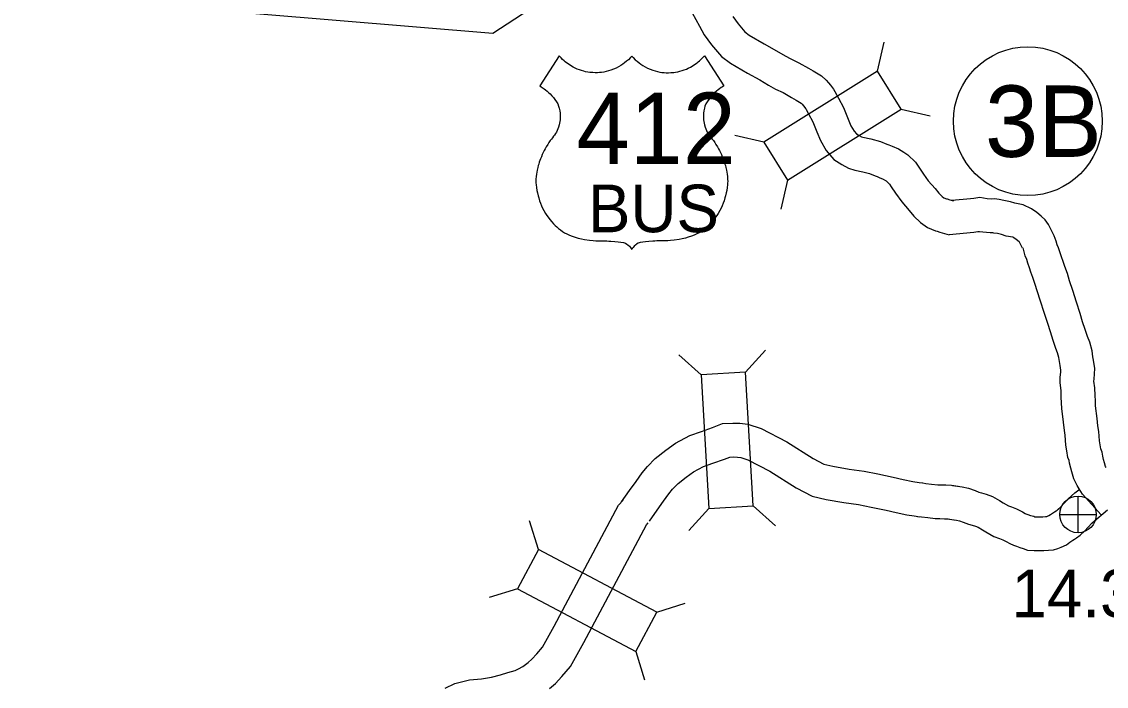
# Model space of a CAD drawing. Extents: x -939622 to -934245, y 1383184 to 1385301.
# Drawn here: x -935492.82 to -935463.96, y 1384138.26 to 1384155.96 of the extents above; entities that cross this region are included whole.
import ezdxf

# ---------------------------------------------------------------- set-up
doc = ezdxf.new("R2010")
doc.units = 0
for name, color, linetype in [('Level 10', 7, 'Continuous'), ('Level 15', 7, 'Continuous'), ('Level 20', 7, 'Continuous'), ('Level 22', 7, 'Continuous'), ('Level 25', 7, 'Continuous'), ('Level 26', 7, 'Continuous'), ('Level 27', 7, 'Continuous')]:
    doc.layers.add(name, color=color, linetype=linetype)

msp = doc.modelspace()

# ---------------------------------------------------------------- linework, layer by layer
at = {"layer": 'Level 10'}
for points in [[(-935476.86, 1384143.173), (-935476.653, 1384143.473), (-935476.477, 1384143.716), (-935476.317, 1384143.945), (-935476.167, 1384144.115), (-935475.968, 1384144.326), (-935475.687, 1384144.549), (-935475.423, 1384144.738), (-935475.042, 1384144.938), (-935474.736, 1384145.047), (-935474.439, 1384145.155), (-935474.173, 1384145.256), (-935473.902, 1384145.271), (-935473.711, 1384145.265), (-935473.498, 1384145.241), (-935473.148, 1384145.127), (-935472.465, 1384144.77), (-935471.765, 1384144.331), (-935471.475, 1384144.177), (-935471.239, 1384144.123), (-935470.805, 1384144.048), (-935470.409, 1384143.988), (-935470.044, 1384143.919), (-935469.633, 1384143.831), (-935469.365, 1384143.773), (-935469.108, 1384143.715), (-935468.943, 1384143.692), (-935468.85, 1384143.677)], [(-935476.12, 1384142.662), (-935475.918, 1384142.954), (-935475.744, 1384143.194), (-935475.608, 1384143.388), (-935475.503, 1384143.508), (-935475.358, 1384143.661), (-935475.144, 1384143.831), (-935474.95, 1384143.97), (-935474.681, 1384144.112), (-935474.431, 1384144.2), (-935474.125, 1384144.312), (-935473.984, 1384144.365), (-935473.891, 1384144.37), (-935473.776, 1384144.367), (-935473.689, 1384144.357), (-935473.498, 1384144.295), (-935472.913, 1384143.989), (-935472.216, 1384143.551), (-935471.791, 1384143.326), (-935471.415, 1384143.24), (-935470.949, 1384143.16), (-935470.56, 1384143.101), (-935470.222, 1384143.037), (-935469.823, 1384142.951), (-935469.558, 1384142.894), (-935469.269, 1384142.829), (-935469.074, 1384142.801), (-935468.923, 1384142.778)], [(-935468.849, 1384143.677), (-935468.765, 1384143.664), (-935468.613, 1384143.649), (-935468.448, 1384143.63), (-935468.364, 1384143.626), (-935468.236, 1384143.624), (-935468.079, 1384143.614), (-935467.902, 1384143.589)], [(-935468.054, 1384143.611), (-935467.802, 1384143.571), (-935467.626, 1384143.54), (-935467.451, 1384143.472), (-935467.352, 1384143.434), (-935467.285, 1384143.415), (-935467.155, 1384143.375), (-935466.995, 1384143.316), (-935466.801, 1384143.208), (-935466.71, 1384143.152), (-935466.569, 1384143.072), (-935466.489, 1384143.041), (-935466.349, 1384142.989), (-935466.189, 1384142.907), (-935466.118, 1384142.865), (-935466.102, 1384142.858), (-935466.051, 1384142.841), (-935465.979, 1384142.814), (-935465.892, 1384142.789), (-935465.86, 1384142.777), (-935465.857, 1384142.777), (-935465.791, 1384142.778), (-935465.708, 1384142.777), (-935465.654, 1384142.777), (-935465.579, 1384142.783), (-935465.543, 1384142.786), (-935465.542, 1384142.787), (-935465.509, 1384142.799), (-935465.488, 1384142.809), (-935465.445, 1384142.841), (-935465.344, 1384142.906), (-935465.297, 1384142.936), (-935465.273, 1384142.952), (-935465.241, 1384142.977), (-935465.183, 1384143.03), (-935464.979, 1384143.254), (-935464.796, 1384143.412), (-935464.693, 1384143.496)], [(-935481.556, 1384138.217), (-935481.297, 1384138.334), (-935480.911, 1384138.434), (-935480.593, 1384138.459), (-935480.326, 1384138.506), (-935480.086, 1384138.57), (-935479.886, 1384138.629), (-935479.693, 1384138.688), (-935479.602, 1384138.725), (-935479.49, 1384138.791), (-935479.347, 1384138.898), (-935479.253, 1384138.983), (-935479.118, 1384139.128), (-935478.963, 1384139.308), (-935478.654, 1384139.861), (-935476.944, 1384143.088), (-935476.822, 1384143.222)], [(-935468.195, 1384142.722), (-935467.95, 1384142.683), (-935467.87, 1384142.669), (-935467.775, 1384142.632), (-935467.63, 1384142.577), (-935467.536, 1384142.551), (-935467.445, 1384142.523), (-935467.372, 1384142.496), (-935467.256, 1384142.431), (-935467.169, 1384142.377), (-935466.953, 1384142.255), (-935466.806, 1384142.199), (-935466.713, 1384142.165), (-935466.623, 1384142.118), (-935466.527, 1384142.062), (-935466.43, 1384142.019), (-935466.355, 1384141.993), (-935466.261, 1384141.958), (-935466.175, 1384141.934), (-935466.057, 1384141.89), (-935465.881, 1384141.876), (-935465.785, 1384141.878), (-935465.718, 1384141.877), (-935465.623, 1384141.876), (-935465.5, 1384141.886), (-935465.367, 1384141.899), (-935465.255, 1384141.933), (-935465.161, 1384141.968), (-935465.02, 1384142.034), (-935464.93, 1384142.102), (-935464.856, 1384142.15), (-935464.812, 1384142.178), (-935464.752, 1384142.216), (-935464.657, 1384142.291), (-935464.546, 1384142.393), (-935464.349, 1384142.609), (-935464.218, 1384142.723), (-935464.043, 1384142.864), (-935463.934, 1384142.958)], [(-935468.985, 1384142.788), (-935468.88, 1384142.772), (-935468.709, 1384142.754), (-935468.52, 1384142.733), (-935468.394, 1384142.727), (-935468.271, 1384142.725), (-935468.17, 1384142.718), (-935468.029, 1384142.698)], [(-935478.776, 1384138.201), (-935478.621, 1384138.34), (-935478.447, 1384138.528), (-935478.222, 1384138.789), (-935477.863, 1384139.43), (-935476.202, 1384142.565), (-935476.158, 1384142.614)]]:
    msp.add_lwpolyline(points, dxfattribs=at)
at = {"layer": 'Level 15'}
for points in [[(-935474.982, 1384156.195), (-935474.791, 1384155.84), (-935474.662, 1384155.609), (-935474.469, 1384155.339), (-935474.202, 1384155.029), (-935473.967, 1384154.85), (-935473.514, 1384154.587), (-935473.185, 1384154.405), (-935472.95, 1384154.265), (-935472.768, 1384154.165), (-935472.561, 1384154.068), (-935472.338, 1384153.937), (-935472.219, 1384153.87), (-935472.078, 1384153.786), (-935472.061, 1384153.77), (-935472.055, 1384153.763), (-935472.022, 1384153.721), (-935471.957, 1384153.633), (-935471.947, 1384153.618), (-935471.883, 1384153.502), (-935471.775, 1384153.293), (-935471.661, 1384153.021), (-935471.567, 1384152.791), (-935471.414, 1384152.526), (-935471.214, 1384152.289), (-935470.998, 1384152.151), (-935470.82, 1384152.055), (-935470.657, 1384152.008), (-935470.438, 1384151.961), (-935470.263, 1384151.913), (-935470.117, 1384151.854), (-935470.064, 1384151.835), (-935470.003, 1384151.811), (-935469.896, 1384151.766), (-935469.838, 1384151.732), (-935469.823, 1384151.721), (-935469.732, 1384151.635), (-935469.684, 1384151.563), (-935469.574, 1384151.393), (-935469.404, 1384151.158), (-935469.207, 1384150.933), (-935469.08, 1384150.778), (-935468.91, 1384150.613), (-935468.721, 1384150.475), (-935468.507, 1384150.39), (-935468.463, 1384150.377), (-935468.391, 1384150.354), (-935468.265, 1384150.317), (-935468.142, 1384150.286)], [(-935473.901, 1384156.092), (-935473.76, 1384155.896), (-935473.581, 1384155.687), (-935473.466, 1384155.599), (-935473.07, 1384155.37), (-935472.737, 1384155.185), (-935472.504, 1384155.047), (-935472.36, 1384154.968), (-935472.141, 1384154.865), (-935471.889, 1384154.717), (-935471.767, 1384154.648), (-935471.54, 1384154.513), (-935471.413, 1384154.397), (-935471.358, 1384154.332), (-935471.306, 1384154.267), (-935471.226, 1384154.159), (-935471.182, 1384154.095), (-935471.088, 1384153.925), (-935470.959, 1384153.674), (-935470.829, 1384153.364), (-935470.757, 1384153.188), (-935470.674, 1384153.046), (-935470.614, 1384152.973), (-935470.541, 1384152.927), (-935470.478, 1384152.893), (-935470.438, 1384152.881), (-935470.225, 1384152.835), (-935469.973, 1384152.767), (-935469.801, 1384152.696), (-935469.752, 1384152.68), (-935469.662, 1384152.644), (-935469.493, 1384152.572), (-935469.347, 1384152.487), (-935469.247, 1384152.415), (-935469.042, 1384152.221), (-935468.933, 1384152.06), (-935468.831, 1384151.901), (-935468.699, 1384151.719), (-935468.52, 1384151.514), (-935468.417, 1384151.389), (-935468.329, 1384151.303), (-935468.282, 1384151.269), (-935468.214, 1384151.242), (-935468.198, 1384151.237), (-935468.126, 1384151.214), (-935468.029, 1384151.186), (-935468.072, 1384151.197)], [(-935465.225, 1384149.908), (-935465.234, 1384149.935), (-935465.266, 1384150.015), (-935465.296, 1384150.117), (-935465.354, 1384150.258), (-935465.407, 1384150.367), (-935465.427, 1384150.412), (-935465.497, 1384150.556), (-935465.588, 1384150.68), (-935465.692, 1384150.781), (-935465.815, 1384150.874), (-935465.952, 1384150.978), (-935466.171, 1384151.082), (-935466.396, 1384151.122), (-935466.51, 1384151.163), (-935466.692, 1384151.199), (-935466.815, 1384151.221), (-935466.939, 1384151.237), (-935467.024, 1384151.235), (-935467.133, 1384151.245), (-935467.327, 1384151.275), (-935467.49, 1384151.253), (-935467.577, 1384151.243), (-935468.072, 1384151.197)], [(-935466.194, 1384149.928), (-935466.222, 1384149.985), (-935466.242, 1384150.03), (-935466.271, 1384150.089), (-935466.279, 1384150.097), (-935466.357, 1384150.156), (-935466.422, 1384150.205), (-935466.448, 1384150.217), (-935466.629, 1384150.249), (-935466.754, 1384150.294), (-935466.859, 1384150.315), (-935466.951, 1384150.331), (-935466.983, 1384150.335), (-935467.053, 1384150.334), (-935467.244, 1384150.351), (-935467.337, 1384150.366), (-935467.378, 1384150.36), (-935467.483, 1384150.348), (-935468.142, 1384150.286)], [(-935464.102, 1384142.833), (-935464.593, 1384143.38), (-935464.684, 1384143.521), (-935464.739, 1384143.612), (-935464.83, 1384143.79), (-935464.879, 1384143.972), (-935464.906, 1384144.069), (-935464.941, 1384144.208), (-935464.951, 1384144.272), (-935464.983, 1384144.359), (-935465.011, 1384144.531), (-935465.041, 1384144.68), (-935465.057, 1384144.947), (-935465.077, 1384145.073), (-935465.103, 1384145.295), (-935465.143, 1384145.661), (-935465.151, 1384145.81), (-935465.162, 1384145.962), (-935465.166, 1384146.141), (-935465.192, 1384146.344), (-935465.186, 1384146.49), (-935465.176, 1384146.631), (-935465.174, 1384146.68), (-935465.192, 1384146.802), (-935465.21, 1384146.91), (-935465.224, 1384147.019), (-935465.257, 1384147.142), (-935465.304, 1384147.26), (-935465.379, 1384147.474), (-935465.451, 1384147.703), (-935465.518, 1384147.918), (-935465.613, 1384148.211), (-935465.711, 1384148.521), (-935465.799, 1384148.789), (-935465.851, 1384148.961), (-935465.919, 1384149.143), (-935465.967, 1384149.29), (-935466.008, 1384149.407), (-935466.047, 1384149.525), (-935466.08, 1384149.626), (-935466.118, 1384149.721), (-935466.179, 1384149.933)], [(-935463.97, 1384144.085), (-935463.985, 1384144.115), (-935464.011, 1384144.21), (-935464.036, 1384144.299), (-935464.059, 1384144.389), (-935464.076, 1384144.5), (-935464.108, 1384144.588), (-935464.125, 1384144.693), (-935464.146, 1384144.796), (-935464.161, 1384145.046), (-935464.186, 1384145.197), (-935464.209, 1384145.396), (-935464.246, 1384145.734), (-935464.253, 1384145.867), (-935464.263, 1384146.004), (-935464.267, 1384146.209), (-935464.29, 1384146.385), (-935464.288, 1384146.438), (-935464.277, 1384146.579), (-935464.271, 1384146.728), (-935464.303, 1384146.942), (-935464.319, 1384147.039), (-935464.339, 1384147.195), (-935464.403, 1384147.428), (-935464.461, 1384147.574), (-935464.525, 1384147.759), (-935464.592, 1384147.97), (-935464.659, 1384148.189), (-935464.756, 1384148.486), (-935464.854, 1384148.797), (-935464.94, 1384149.06), (-935464.998, 1384149.249), (-935465.07, 1384149.441), (-935465.114, 1384149.577), (-935465.155, 1384149.695), (-935465.192, 1384149.807), (-935465.234, 1384149.935), (-935465.266, 1384150.015), (-935465.276, 1384150.048)]]:
    msp.add_lwpolyline(points, dxfattribs=at)
at = {"layer": 'Level 20'}
for p, q in [((-935470.053, 1384154.639), (-935469.876, 1384155.411)), ((-935469.423, 1384153.632), (-935468.651, 1384153.455)), ((-935473.074, 1384152.748), (-935473.846, 1384152.925)), ((-935472.444, 1384151.741), (-935472.621, 1384150.969)), ((-935474.746, 1384146.557), (-935475.337, 1384147.084)), ((-935473.56, 1384146.625), (-935473.033, 1384147.216)), ((-935474.543, 1384142.999), (-935475.07, 1384142.408)), ((-935473.357, 1384143.067), (-935472.766, 1384142.54)), ((-935479.076, 1384141.909), (-935479.309, 1384142.666)), ((-935479.632, 1384140.859), (-935480.389, 1384140.626)), ((-935475.927, 1384140.24), (-935475.17, 1384140.473)), ((-935476.483, 1384139.191), (-935476.25, 1384138.434))]:
    msp.add_line(p, q, dxfattribs=at)
for points in [[(-935472.444, 1384151.741), (-935469.423, 1384153.632), (-935470.053, 1384154.639), (-935473.074, 1384152.748)], [(-935473.357, 1384143.067), (-935473.56, 1384146.625), (-935474.746, 1384146.557), (-935474.543, 1384142.999)], [(-935475.927, 1384140.24), (-935479.076, 1384141.909), (-935479.632, 1384140.859), (-935476.483, 1384139.191)]]:
    msp.add_lwpolyline(points, close=True, dxfattribs=at)
at = {"layer": 'Level 22'}
for points in [[(-935476.589, 1384155.043), (-935476.627, 1384155), (-935476.681, 1384154.946), (-935476.728, 1384154.903), (-935476.78, 1384154.861), (-935476.832, 1384154.823), (-935476.884, 1384154.788), (-935476.947, 1384154.752), (-935477.008, 1384154.72), (-935477.077, 1384154.69), (-935477.15, 1384154.663), (-935477.21, 1384154.645), (-935477.275, 1384154.628), (-935477.336, 1384154.616), (-935477.392, 1384154.608), (-935477.453, 1384154.601), (-935477.503, 1384154.598), (-935477.566, 1384154.598), (-935477.63, 1384154.6), (-935477.704, 1384154.607), (-935477.756, 1384154.614), (-935477.817, 1384154.626), (-935477.87, 1384154.638), (-935477.925, 1384154.654), (-935477.979, 1384154.672), (-935478.04, 1384154.695), (-935478.093, 1384154.719), (-935478.151, 1384154.748), (-935478.22, 1384154.788), (-935478.283, 1384154.831), (-935478.325, 1384154.861), (-935478.358, 1384154.888), (-935478.392, 1384154.917), (-935478.429, 1384154.951), (-935478.472, 1384154.995), (-935478.519, 1384155.048), (-935479.038, 1384154.245), (-935479.005, 1384154.225), (-935478.97, 1384154.202), (-935478.924, 1384154.171), (-935478.888, 1384154.143), (-935478.842, 1384154.106), (-935478.802, 1384154.07), (-935478.763, 1384154.033), (-935478.715, 1384153.982), (-935478.674, 1384153.935), (-935478.636, 1384153.886), (-935478.592, 1384153.823), (-935478.558, 1384153.769), (-935478.536, 1384153.706), (-935478.521, 1384153.652), (-935478.508, 1384153.588), (-935478.499, 1384153.524), (-935478.496, 1384153.466), (-935478.496, 1384153.401), (-935478.499, 1384153.345), (-935478.505, 1384153.3), (-935478.512, 1384153.258), (-935478.523, 1384153.208), (-935478.541, 1384153.147), (-935478.556, 1384153.105), (-935478.576, 1384153.057), (-935478.594, 1384153.018), (-935478.616, 1384152.977), (-935478.643, 1384152.94), (-935478.671, 1384152.906), (-935478.702, 1384152.867), (-935478.729, 1384152.831), (-935478.759, 1384152.79), (-935478.795, 1384152.738), (-935478.828, 1384152.688), (-935478.865, 1384152.626), (-935478.894, 1384152.576), (-935478.92, 1384152.526), (-935478.947, 1384152.471), (-935478.972, 1384152.418), (-935478.996, 1384152.361), (-935479.018, 1384152.305), (-935479.035, 1384152.259), (-935479.051, 1384152.213), (-935479.066, 1384152.167), (-935479.08, 1384152.125), (-935479.094, 1384152.073), (-935479.11, 1384152.004), (-935479.12, 1384151.952), (-935479.128, 1384151.894), (-935479.135, 1384151.834), (-935479.139, 1384151.767), (-935479.139, 1384151.706), (-935479.139, 1384151.667), (-935479.136, 1384151.616), (-935479.129, 1384151.541), (-935479.117, 1384151.463), (-935479.103, 1384151.398), (-935479.084, 1384151.323), (-935479.067, 1384151.265), (-935479.045, 1384151.192), (-935479.02, 1384151.123), (-935478.992, 1384151.057), (-935478.963, 1384150.994), (-935478.93, 1384150.93)], [(-935476.589, 1384155.043), (-935476.55, 1384155), (-935476.497, 1384154.946), (-935476.449, 1384154.903), (-935476.397, 1384154.861), (-935476.345, 1384154.823), (-935476.293, 1384154.788), (-935476.231, 1384154.752), (-935476.169, 1384154.72), (-935476.1, 1384154.69), (-935476.027, 1384154.663), (-935475.967, 1384154.645), (-935475.903, 1384154.628), (-935475.841, 1384154.616), (-935475.786, 1384154.608), (-935475.725, 1384154.601), (-935475.675, 1384154.598), (-935475.612, 1384154.598), (-935475.548, 1384154.6), (-935475.474, 1384154.607), (-935475.422, 1384154.614), (-935475.36, 1384154.626), (-935475.307, 1384154.638), (-935475.253, 1384154.654), (-935475.198, 1384154.672), (-935475.138, 1384154.695), (-935475.085, 1384154.719), (-935475.027, 1384154.748), (-935474.957, 1384154.788), (-935474.894, 1384154.831), (-935474.852, 1384154.861), (-935474.82, 1384154.888), (-935474.786, 1384154.917), (-935474.748, 1384154.951), (-935474.706, 1384154.995), (-935474.658, 1384155.048), (-935474.139, 1384154.245), (-935474.172, 1384154.225), (-935474.208, 1384154.202), (-935474.253, 1384154.171), (-935474.289, 1384154.143), (-935474.335, 1384154.106), (-935474.376, 1384154.07), (-935474.414, 1384154.033), (-935474.463, 1384153.982), (-935474.503, 1384153.935), (-935474.541, 1384153.886), (-935474.586, 1384153.823), (-935474.62, 1384153.769), (-935474.642, 1384153.706), (-935474.656, 1384153.652), (-935474.669, 1384153.588), (-935474.678, 1384153.524), (-935474.682, 1384153.466), (-935474.682, 1384153.401), (-935474.678, 1384153.345), (-935474.672, 1384153.3), (-935474.665, 1384153.258), (-935474.654, 1384153.208), (-935474.636, 1384153.147), (-935474.622, 1384153.105), (-935474.602, 1384153.057), (-935474.583, 1384153.018), (-935474.561, 1384152.977), (-935474.535, 1384152.94), (-935474.507, 1384152.906), (-935474.476, 1384152.867), (-935474.448, 1384152.831), (-935474.418, 1384152.79), (-935474.382, 1384152.738), (-935474.35, 1384152.688), (-935474.312, 1384152.626), (-935474.284, 1384152.576), (-935474.257, 1384152.526), (-935474.23, 1384152.471), (-935474.205, 1384152.418), (-935474.181, 1384152.361), (-935474.159, 1384152.305), (-935474.142, 1384152.259), (-935474.126, 1384152.213), (-935474.111, 1384152.167), (-935474.098, 1384152.125), (-935474.083, 1384152.073), (-935474.067, 1384152.004), (-935474.058, 1384151.952), (-935474.049, 1384151.894), (-935474.043, 1384151.834), (-935474.039, 1384151.767), (-935474.038, 1384151.706), (-935474.039, 1384151.667), (-935474.041, 1384151.616), (-935474.049, 1384151.541), (-935474.061, 1384151.463), (-935474.074, 1384151.398), (-935474.093, 1384151.323), (-935474.11, 1384151.265), (-935474.133, 1384151.192), (-935474.158, 1384151.123), (-935474.185, 1384151.057), (-935474.214, 1384150.994), (-935474.247, 1384150.93)], [(-935478.93, 1384150.93), (-935478.886, 1384150.855), (-935478.852, 1384150.801), (-935478.817, 1384150.751), (-935478.773, 1384150.693), (-935478.716, 1384150.625), (-935478.669, 1384150.575), (-935478.63, 1384150.535), (-935478.583, 1384150.492), (-935478.54, 1384150.455), (-935478.488, 1384150.413), (-935478.433, 1384150.372), (-935478.377, 1384150.334), (-935478.322, 1384150.309), (-935478.251, 1384150.278), (-935478.18, 1384150.251), (-935478.092, 1384150.221), (-935478.018, 1384150.198), (-935477.926, 1384150.175), (-935477.849, 1384150.159), (-935477.718, 1384150.138), (-935477.615, 1384150.128), (-935477.543, 1384150.123), (-935477.467, 1384150.121), (-935477.383, 1384150.122), (-935477.313, 1384150.121), (-935477.258, 1384150.119), (-935477.204, 1384150.117), (-935477.144, 1384150.113), (-935477.044, 1384150.105), (-935476.953, 1384150.096), (-935476.881, 1384150.087), (-935476.808, 1384150.076), (-935476.759, 1384150.057), (-935476.717, 1384150.034), (-935476.691, 1384150.016), (-935476.652, 1384149.981), (-935476.624, 1384149.949), (-935476.602, 1384149.918), (-935476.589, 1384149.895)], [(-935474.247, 1384150.93), (-935474.291, 1384150.855), (-935474.326, 1384150.801), (-935474.361, 1384150.751), (-935474.405, 1384150.693), (-935474.462, 1384150.625), (-935474.508, 1384150.575), (-935474.548, 1384150.535), (-935474.594, 1384150.492), (-935474.637, 1384150.455), (-935474.689, 1384150.413), (-935474.745, 1384150.372), (-935474.8, 1384150.334), (-935474.855, 1384150.309), (-935474.926, 1384150.278), (-935474.997, 1384150.251), (-935475.085, 1384150.221), (-935475.16, 1384150.198), (-935475.252, 1384150.175), (-935475.328, 1384150.159), (-935475.46, 1384150.138), (-935475.563, 1384150.128), (-935475.634, 1384150.123), (-935475.711, 1384150.121), (-935475.795, 1384150.122), (-935475.864, 1384150.121), (-935475.92, 1384150.119), (-935475.974, 1384150.117), (-935476.033, 1384150.113), (-935476.134, 1384150.105), (-935476.224, 1384150.096), (-935476.297, 1384150.087), (-935476.369, 1384150.076), (-935476.418, 1384150.057), (-935476.46, 1384150.034), (-935476.486, 1384150.016), (-935476.526, 1384149.981), (-935476.554, 1384149.949), (-935476.576, 1384149.918), (-935476.589, 1384149.895)]]:
    msp.add_lwpolyline(points, dxfattribs=at)
at = {"layer": 'Level 25'}
msp.add_lwpolyline([(-935514.057, 1384166.984), (-935512.874, 1384163.753), (-935508.527, 1384158.661), (-935508.044, 1384154.579), (-935507.346, 1384157.909), (-935480.289, 1384155.653), (-935477.337, 1384157.586)], dxfattribs=at)
at = {"layer": 'Level 26'}
for p, q in [((-935464.715, 1384142.351), (-935464.715, 1384143.326)), ((-935465.202, 1384142.839), (-935464.227, 1384142.839))]:
    msp.add_line(p, q, dxfattribs=at)
msp.add_circle((-935464.715, 1384142.839), 0.487, dxfattribs=at)
at = {"layer": 'Level 27'}
msp.add_circle((-935466.051, 1384153.309), 1.98, dxfattribs=at)

# ---------------------------------------------------------------- texts
at = {"layer": 'Level 22'}
for s, height, p in [('412', 1.9008, (-935478.06, 1384152.167)), ('BUS', 1.2672, (-935477.755, 1384150.352))]:
    msp.add_text(s, height=height, dxfattribs=at).set_placement(p)
at = {"layer": 'Level 25'}
msp.add_text('14.31', height=1.2672, dxfattribs=at).set_placement((-935466.485, 1384140.103))
at = {"layer": 'Level 27'}
msp.add_text('3B', height=1.9008, dxfattribs=at).set_placement((-935467.19, 1384152.358))

doc.saveas('drawing.dxf')
